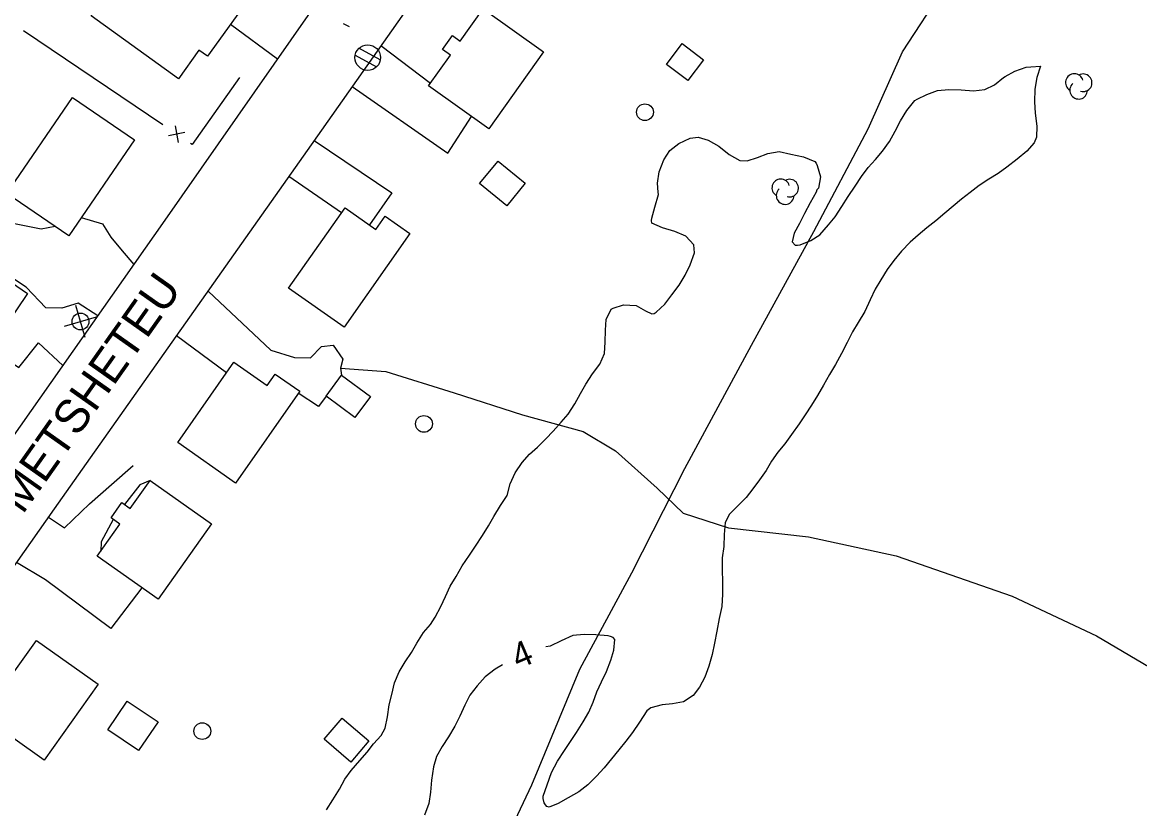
# Model space of a CAD drawing. Extents: x 219136 to 222520, y 5421589 to 5424530.
# Drawn here: x 221179.8 to 221312.8, y 5422424.6 to 5422518.2 of the extents above; entities that cross this region are included whole.
import ezdxf

# ---------------------------------------------------------------- set-up
doc = ezdxf.new("R2010")
doc.units = 0
for name, color, linetype in [('Level 19', 7, 'Continuous'), ('Level 2', 7, 'Continuous'), ('Level 21', 7, 'Continuous'), ('Level 22', 7, 'Continuous'), ('Level 3', 7, 'Continuous'), ('Level 31', 7, 'Continuous'), ('Level 36', 7, 'Continuous'), ('Level 37', 7, 'Continuous'), ('Level 44', 7, 'Continuous')]:
    doc.layers.add(name, color=color, linetype=linetype)

msp = doc.modelspace()

# ---------------------------------------------------------------- linework, layer by layer
at = {"layer": 'Level 19'}
for points in [[(221210.15, 5422513.79), (221204.53, 5422517.91)], [(221222.45, 5422515.4), (221228.35, 5422510.93)], [(221219.04, 5422510.54), (221230.42, 5422502.61), (221233.23, 5422506.95)], [(221188.73, 5422483.21), (221186.39, 5422484.75), (221184.46, 5422484.16), (221182.55, 5422484.2), (221180.23, 5422486.64), (221174.97, 5422490.11), (221172.28, 5422491.68), (221170.13, 5422493), (221168.61, 5422495.25), (221168.25, 5422499.14), (221168.37, 5422502.53), (221169.09, 5422505.36), (221170.06, 5422505.55), (221171.04, 5422505.74), (221174.15, 5422503.49), (221175.32, 5422501.8), (221174.49, 5422498.66), (221175.69, 5422495.88), (221178.61, 5422494.28), (221182, 5422493.6), (221183.65, 5422493.89)], [(221214.51, 5422504.1), (221223.73, 5422497.89), (221221.09, 5422494.05)], [(221217.76, 5422495.5), (221211.5, 5422499.83)], [(221186.77, 5422494.92), (221189.29, 5422494.17), (221190.31, 5422492.61), (221191.66, 5422490.98), (221193.05, 5422489.35), (221193.05, 5422489.35)], [(221201.87, 5422486.18), (221201.87, 5422486.18), (221209.36, 5422479.13), (221212.15, 5422478.25), (221214.06, 5422478.23), (221215.37, 5422479.59), (221216.77, 5422479.75), (221217.9, 5422478.07), (221217.62, 5422477), (221217.77, 5422476.17)], [(221204.08, 5422476.46), (221198.11, 5422480.86)], [(221176.36, 5422479.08), (221179.36, 5422477.06), (221181.67, 5422480.02), (221184.57, 5422477.3)], [(221215.91, 5422473.67), (221215.02, 5422472.43), (221212.61, 5422474.01)], [(221182.87, 5422459.27), (221184.79, 5422457.98), (221187.74, 5422460.84), (221190.37, 5422463.13), (221192.96, 5422465.42)], [(221194.96, 5422463.62), (221193.73, 5422463.12), (221191.91, 5422460.78)], [(221190.58, 5422458.98), (221189.13, 5422456.32), (221189.1, 5422455.21)], [(221193.98, 5422450.86), (221190.29, 5422446), (221182.51, 5422451.78), (221179.07, 5422453.87)]]:
    msp.add_lwpolyline(points, dxfattribs=at)
at = {"layer": 'Level 2'}
for points in [[(221300.97, 5422512.94), (221300.53, 5422511.6), (221300.29, 5422510.22), (221300.27, 5422508.72), (221300.34, 5422507.36), (221300.52, 5422505.83), (221300.49, 5422504.49), (221300.22, 5422503.83), (221299.34, 5422502.85), (221298.18, 5422501.89), (221296.95, 5422500.93), (221295.93, 5422500.18), (221294.82, 5422499.49), (221293.68, 5422498.73), (221292.58, 5422497.93), (221291.55, 5422497.13), (221290.57, 5422496.29), (221289.58, 5422495.45), (221288.49, 5422494.55), (221287.44, 5422493.69), (221286.4, 5422492.85), (221285.45, 5422492.02), (221284.43, 5422490.93), (221283.5, 5422489.8), (221282.73, 5422488.73), (221281.97, 5422487.53), (221281.29, 5422486.39), (221280.69, 5422485.13), (221280.04, 5422483.76), (221279.28, 5422482.44), (221278.57, 5422481.32), (221277.96, 5422480.07), (221277.29, 5422478.74), (221276.57, 5422477.45), (221275.86, 5422476.25), (221275.13, 5422474.99), (221274.43, 5422473.74), (221273.72, 5422472.6), (221272.97, 5422471.46), (221272.22, 5422470.36), (221271.33, 5422469.1), (221270.52, 5422467.99), (221269.7, 5422466.98), (221268.96, 5422465.92), (221268.3, 5422464.81), (221267.52, 5422463.71), (221266.73, 5422462.63), (221265.91, 5422461.61), (221265.01, 5422460.67), (221263.95, 5422459.62), (221263.44, 5422458.62), (221263.31, 5422457.21), (221263.25, 5422455.78), (221263.06, 5422454.4), (221263.07, 5422453.01), (221263.11, 5422451.51), (221263.12, 5422450.09), (221263.03, 5422448.64), (221262.72, 5422447.19), (221262.42, 5422445.7), (221262.17, 5422444.26), (221261.87, 5422442.89), (221261.47, 5422441.54), (221261, 5422440.2), (221260.38, 5422439.04)], [(221265.18, 5422501.74), (221266.03, 5422501.7), (221267.26, 5422502.08), (221268.49, 5422502.55), (221269.85, 5422502.78), (221271.25, 5422502.49), (221272.76, 5422502.17), (221274.1, 5422501.59), (221274.26, 5422501.39), (221274.38, 5422501.14), (221274.78, 5422499.79), (221274.52, 5422498.44), (221274.34, 5422498.23), (221274.27, 5422497.97), (221273.56, 5422496.7), (221272.89, 5422495.4), (221272.29, 5422494.22), (221271.66, 5422493.09), (221271.4, 5422492.03), (221271.76, 5422491.65), (221272.05, 5422491.63), (221272.36, 5422491.67), (221273.61, 5422492.19), (221274.7, 5422492.86), (221275.72, 5422494.05), (221276.52, 5422495.01), (221277.31, 5422496.23), (221278.09, 5422497.45), (221278.9, 5422498.66), (221279.66, 5422499.81), (221280.46, 5422500.87), (221281.33, 5422501.86), (221282.15, 5422502.85), (221283.01, 5422503.99), (221283.67, 5422505.2), (221284.3, 5422506.45), (221285.05, 5422507.68), (221286, 5422508.85), (221286.27, 5422509.02), (221287.45, 5422509.6), (221288.72, 5422510.05), (221290.05, 5422510.19), (221291.52, 5422510.13), (221292.98, 5422510.02), (221294.35, 5422510.19), (221295.48, 5422510.72), (221296.55, 5422511.59), (221296.77, 5422511.71), (221297.93, 5422512.35), (221299.25, 5422512.85), (221299.83, 5422512.86), (221300.97, 5422512.94)], [(221229.59, 5422448.62), (221230.15, 5422449.81), (221230.7, 5422451.03), (221231.42, 5422452.21), (221232.11, 5422453.47), (221232.98, 5422454.72), (221233.71, 5422455.8), (221234.53, 5422457.06), (221235.24, 5422458.22), (221235.88, 5422459.35), (221236.69, 5422460.65), (221237.47, 5422461.85), (221237.85, 5422463.24), (221238.42, 5422464.52), (221239.28, 5422465.77), (221240.13, 5422466.78), (221241.08, 5422467.61), (221242.06, 5422468.59), (221242.97, 5422469.51), (221243.89, 5422470.56), (221244.74, 5422471.52), (221245.54, 5422472.75), (221246.22, 5422473.99), (221246.83, 5422475.08), (221247.62, 5422476.31), (221248.49, 5422477.47), (221249.08, 5422478.74), (221249.15, 5422480.11), (221249.18, 5422481.52), (221249.26, 5422482.81), (221249.87, 5422484.02), (221250.09, 5422484.15), (221251.33, 5422484.55), (221252.83, 5422484.45), (221253.93, 5422483.81), (221254.7, 5422483.45), (221254.99, 5422483.52), (221255.23, 5422483.66), (221256.25, 5422484.62), (221257.09, 5422485.73), (221257.96, 5422486.87), (221258.68, 5422488.09), (221259.27, 5422489.29), (221259.79, 5422490.73), (221259.69, 5422491.68), (221258.76, 5422492.73), (221257.44, 5422493.27), (221255.95, 5422493.7), (221254.69, 5422494.26), (221254.65, 5422494.56), (221254.68, 5422494.85), (221255.06, 5422496.18), (221255.48, 5422497.69), (221255.46, 5422497.95), (221255.38, 5422499.02), (221255.58, 5422500.39), (221256.12, 5422501.81), (221256.84, 5422502.92), (221257.91, 5422503.75), (221259.27, 5422504.4), (221260.2, 5422504.49), (221261.41, 5422504.15), (221262.66, 5422503.42), (221263.9, 5422502.44), (221265.18, 5422501.74)], [(221215.95, 5422424.41), (221216.73, 5422425.59), (221217.52, 5422426.89), (221218.16, 5422428.05), (221218.9, 5422429.09), (221219.95, 5422430.28), (221220.79, 5422431.27), (221221.58, 5422432.27), (221222.48, 5422433.25), (221222.96, 5422434.12), (221223.23, 5422435.49), (221223.42, 5422436.93), (221223.73, 5422438.16), (221224.05, 5422439.53), (221224.61, 5422440.84), (221225.35, 5422442.05), (221226.08, 5422443.13), (221226.73, 5422444.24), (221227.51, 5422445.52), (221228.35, 5422446.47), (221228.91, 5422447.37), (221229.59, 5422448.62)], [(221260.38, 5422439.04), (221259.6, 5422438.04), (221258.45, 5422437.26), (221257.15, 5422437.04), (221255.91, 5422436.9), (221254.57, 5422436.56), (221254.1, 5422436.19), (221253.23, 5422434.87), (221252.38, 5422433.61), (221251.61, 5422432.61), (221250.78, 5422431.56), (221249.91, 5422430.48), (221249.01, 5422429.43), (221248.1, 5422428.44), (221247.06, 5422427.41), (221246.01, 5422426.55), (221244.75, 5422425.84), (221243.53, 5422425.17), (221242.47, 5422424.74), (221242.2, 5422424.83), (221242.02, 5422425.03), (221241.9, 5422425.26), (221241.75, 5422425.78), (221241.78, 5422426.06), (221242.24, 5422427.39), (221242.75, 5422428.88), (221243.48, 5422430.22), (221244.31, 5422431.48), (221245.03, 5422432.55), (221245.73, 5422433.64), (221246.54, 5422434.89), (221247.21, 5422436.05), (221247.71, 5422437.22), (221248.16, 5422438.45), (221248.7, 5422439.65), (221249.32, 5422440.87), (221249.8, 5422442.22), (221250.19, 5422443.42), (221250.28, 5422444.71), (221250.08, 5422444.92), (221249.79, 5422445.07), (221249.5, 5422445.14), (221248.02, 5422445.26), (221246.63, 5422445.3), (221245.29, 5422445.16), (221243.92, 5422444.55), (221242.58, 5422443.91), (221242.08, 5422443.81)], [(221236.92, 5422441.67), (221236.04, 5422441.18), (221234.85, 5422440.24), (221233.92, 5422439.17), (221233.03, 5422438.05), (221232.43, 5422436.88), (221231.86, 5422435.58), (221231.26, 5422434.37), (221230.49, 5422433.1), (221229.73, 5422431.94), (221229.05, 5422430.77), (221228.7, 5422429.54), (221228.48, 5422427.93), (221228.35, 5422426.53), (221228.15, 5422425.16)], [(221228.15, 5422425.16), (221227.64, 5422423.78)]]:
    msp.add_lwpolyline(points, dxfattribs=at)
at = {"layer": 'Level 21'}
for points in [[(221110.34, 5422371.57), (221140.38, 5422414.4), (221170.88, 5422457.85), (221196.76, 5422494.62), (221226.75, 5422537.58), (221258.28, 5422582.45), (221276.88, 5422608.78)], [(221286.67, 5422606.8), (221265.33, 5422576.46), (221238.18, 5422537.77), (221213.68, 5422502.92), (221183.56, 5422460.24), (221154.38, 5422418.83), (221131.29, 5422385.57), (221118.75, 5422368.22)]]:
    msp.add_lwpolyline(points, dxfattribs=at)
at = {"layer": 'Level 22'}
for points in [[(221235.04, 5422416.04), (221240.4, 5422427.41), (221246.12, 5422441.17), (221252.31, 5422452.64), (221258.63, 5422465.07), (221266.55, 5422479.74), (221274, 5422493.26), (221280.45, 5422505.51), (221284.53, 5422514.67), (221289.58, 5422522.38), (221293.32, 5422527.37), (221299.12, 5422532.56), (221307.61, 5422540.28), (221312.42, 5422545.57), (221316.04, 5422552.42), (221320.69, 5422560.11), (221328.39, 5422571.07), (221335.63, 5422580.65), (221342.75, 5422590.22), (221347.06, 5422597.39), (221357.34, 5422616.92)], [(221217.62, 5422477), (221223.04, 5422476.62), (221231.16, 5422474.08), (221239.3, 5422471.44), (221246.53, 5422469.46), (221250.37, 5422467.14), (221255.33, 5422462.72), (221258.44, 5422459.72), (221263.82, 5422458), (221273.35, 5422456.92), (221283.78, 5422454.64), (221297.6, 5422449.87), (221307.65, 5422445.13), (221314.69, 5422440.95), (221321.73, 5422435.67), (221326.11, 5422432.12), (221327.79, 5422430.87)]]:
    msp.add_lwpolyline(points, dxfattribs=at)
at = {"layer": 'Level 3'}
msp.add_line((221217.95, 5422518.05), (221218.65, 5422517.67), dxfattribs=at)
at = {"layer": 'Level 31'}
for points in [[(221198.34, 5422511.46), (221187.94, 5422518.95), (221193.43, 5422526.57), (221198.91, 5422522.63), (221199.79, 5422523.85), (221205.73, 5422519.57), (221201.81, 5422514.13), (221200.79, 5422514.86)], [(221241.81, 5422514.67), (221235.28, 5422505.49), (221228.11, 5422510.6), (221230.73, 5422514.27), (221229.78, 5422514.95), (221230.96, 5422516.61), (221231.9, 5422515.94), (221234.63, 5422519.78)], [(221258.29, 5422515.64), (221260.85, 5422513.71), (221259, 5422511.25), (221256.44, 5422513.17)], [(221193.11, 5422504.18), (221185.29, 5422492.77), (221177.92, 5422497.81), (221185.74, 5422509.23)], [(221236.39, 5422501.65), (221239.61, 5422499.01), (221237.42, 5422496.33), (221234.19, 5422498.97)], [(221225.89, 5422493.04), (221218.06, 5422481.9), (221211.46, 5422486.54), (221218.18, 5422496.09), (221221.85, 5422493.51), (221222.97, 5422495.1)], [(221163.62, 5422477.29), (221172.97, 5422490.95), (221180.39, 5422485.87), (221176.34, 5422479.94), (221176.89, 5422479.56), (221175.82, 5422478.01), (221175.19, 5422478.44), (221172.43, 5422474.41), (221169.37, 5422476.5), (221167.91, 5422474.36)], [(221212.78, 5422474.25), (221205.15, 5422463.32), (221198.26, 5422468.14), (221204.94, 5422477.7), (221208.89, 5422474.93), (221209.85, 5422476.3)], [(221217.77, 5422476.17), (221221.21, 5422473.61), (221219.35, 5422471.11), (221215.91, 5422473.67)], [(221202.27, 5422458.46), (221195.93, 5422449.48), (221188.67, 5422454.6), (221191.37, 5422458.43), (221190.32, 5422459.17), (221191.61, 5422460.99), (221192.61, 5422460.29), (221194.96, 5422463.62)], [(221188.78, 5422439.39), (221182.35, 5422430.32), (221175.14, 5422435.43), (221177.89, 5422439.32), (221176.96, 5422439.98), (221178.06, 5422441.53), (221178.87, 5422440.96), (221181.44, 5422444.59)], [(221192.25, 5422437.37), (221195.91, 5422434.89), (221193.6, 5422431.49), (221189.94, 5422433.96)], [(221217.84, 5422435.33), (221221, 5422432.62), (221218.85, 5422430.11), (221215.69, 5422432.82)]]:
    msp.add_lwpolyline(points, close=True, dxfattribs=at)
at = {"layer": 'Level 36'}
for p, q in [((221219.4, 5422514.27), (221221.94, 5422512.88)), ((221222.36, 5422513.69), (221219.82, 5422515.08)), ((221187.24, 5422480.64), (221186.11, 5422484.47)), ((221184.76, 5422481.99), (221188.59, 5422483.12))]:
    msp.add_line(p, q, dxfattribs=at)
for centre, radius in [((221220.88, 5422513.97), 1.52), ((221253.88, 5422507.47), 1), ((221186.68, 5422482.56), 1), ((221227.57, 5422470.36), 1), ((221201.18, 5422433.79), 1)]:
    msp.add_circle(centre, radius, dxfattribs=at)
at = {"layer": 'Level 37'}
for p, q in [((221199.11, 5422505.04), (221197.15, 5422504.66)), ((221197.94, 5422505.84), (221198.32, 5422503.87))]:
    msp.add_line(p, q, dxfattribs=at)
for points in [[(221188.19, 5422511.57), (221179.9, 5422517.17)], [(221196.47, 5422505.97), (221188.19, 5422511.57)], [(221205.61, 5422511.6), (221199.97, 5422503.61), (221199.79, 5422503.73)]]:
    msp.add_lwpolyline(points, dxfattribs=at)
at = {"layer": 'Level 44'}
for centre, start, end in [((221305, 5422511), 15.9068, 238.5912), ((221306.05, 5422510.98), 253.0853, 118.7739), ((221305.51, 5422510.09), 131.2391, 358.6962), ((221270.05, 5422498.46), 15.9068, 238.5912), ((221271.1, 5422498.44), 253.0853, 118.7739), ((221270.56, 5422497.55), 131.2391, 358.6962)]:
    msp.add_arc(centre, 1.05, start, end, dxfattribs=at)

# ---------------------------------------------------------------- texts
at = {"layer": 'Level 2'}
msp.add_text('4', height=3, rotation=23.1318, dxfattribs=at).set_placement((221238.78, 5422441.13))
at = {"layer": 'Level 21'}
msp.add_text('METSHETEU', height=4, rotation=54.7676, dxfattribs=at).set_placement((221179.8, 5422459.49))

doc.saveas('drawing.dxf')
